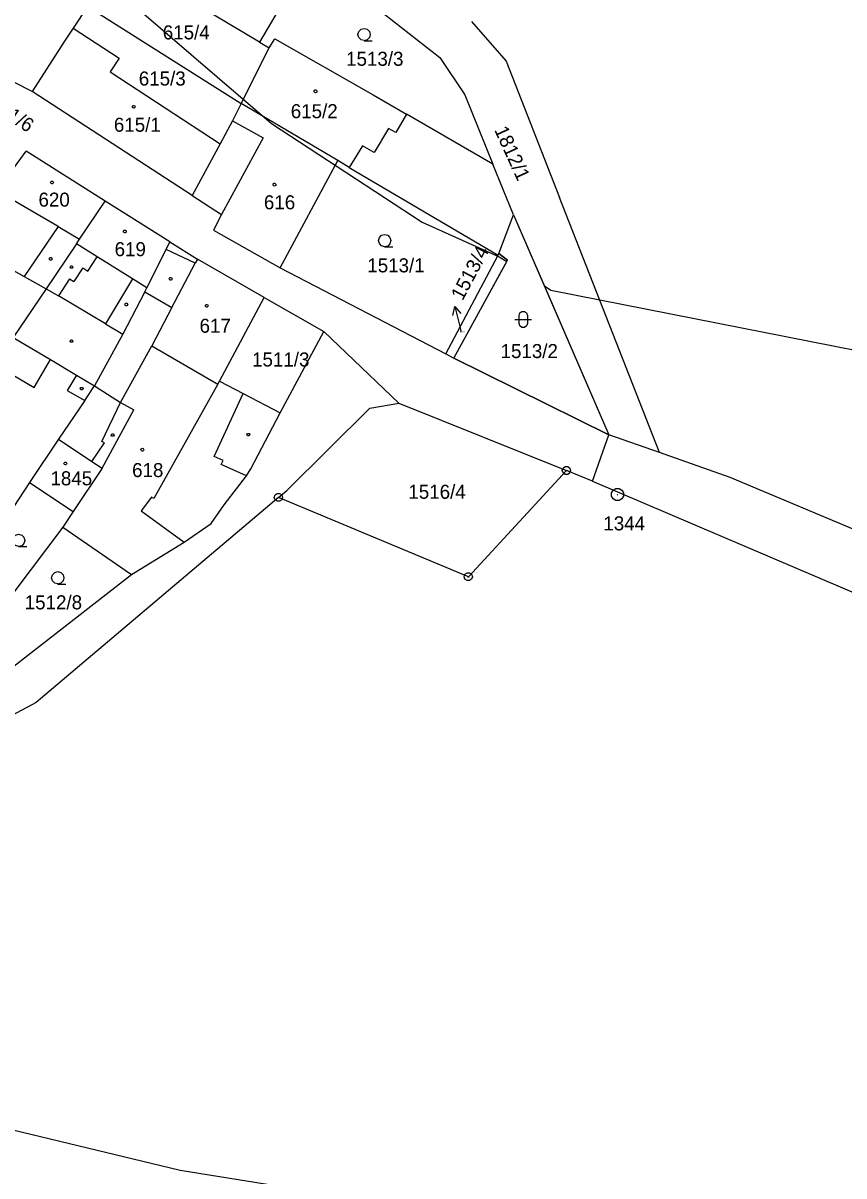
# Model space of a CAD drawing. Extents: x -779618 to -776429, y -1144546 to -1143350.
# Drawn here: x -777358.8 to -777259.2, y -1144433.8 to -1144294.1 of the extents above; entities that cross this region are included whole.
import ezdxf

# ---------------------------------------------------------------- set-up
doc = ezdxf.new("R2010")
doc.units = 0
for name, color, linetype in [('1', 7, 'Continuous'), ('11', 7, 'Continuous'), ('12', 7, 'Continuous'), ('2', 7, 'Continuous'), ('3', 7, 'Continuous'), ('4', 7, 'Continuous'), ('5', 7, 'Continuous'), ('7', 7, 'Continuous'), ('8', 7, 'Continuous')]:
    doc.layers.add(name, color=color, linetype=linetype)

msp = doc.modelspace()

# ---------------------------------------------------------------- linework, layer by layer
at = {"layer": '1'}
for p, q in [((-777330.12, -1144296.43), (-777346.95, -1144286.41)), ((-777323.91, -1144285.97), (-777330.12, -1144296.43)), ((-777322.64, -1144287.01), (-777308.26, -1144298.31)), ((-777350.95, -1144292.13), (-777352.71, -1144294.74)), ((-777350.57, -1144292.37), (-777332.32, -1144303.86)), ((-777304.39, -1144293.94), (-777300.2, -1144298.73)), ((-777352.71, -1144294.74), (-777353.85, -1144296.43)), ((-777352.71, -1144294.74), (-777347.14, -1144298.38)), ((-777357.68, -1144302.44), (-777370.51, -1144295.91)), ((-777353.85, -1144296.43), (-777357.68, -1144302.44)), ((-777330.12, -1144296.43), (-777328.93, -1144297.14)), ((-777328.93, -1144297.14), (-777328.27, -1144296.03)), ((-777328.27, -1144296.03), (-777316.34, -1144302.84)), ((-777332.32, -1144303.86), (-777328.93, -1144297.14)), ((-777308.26, -1144298.31), (-777305.2, -1144302.82)), ((-777347.14, -1144298.38), (-777348.24, -1144300.06)), ((-777300.2, -1144298.73), (-777293.74, -1144315.26)), ((-777348.24, -1144300.06), (-777334.89, -1144308.78)), ((-777338.27, -1144315.04), (-777357.68, -1144302.44)), ((-777332.32, -1144303.86), (-777333.39, -1144305.99)), ((-777320.62, -1144310.8), (-777332.32, -1144303.86)), ((-777316.34, -1144302.84), (-777312.3, -1144305.16)), ((-777305.2, -1144302.82), (-777301.8, -1144311.21)), ((-777301.8, -1144311.21), (-777312.3, -1144305.16)), ((-777333.39, -1144305.99), (-777334.89, -1144308.78)), ((-777334.89, -1144308.78), (-777338.27, -1144315.04)), ((-777361.94, -1144314.47), (-777358.42, -1144309.67)), ((-777348.82, -1144315.7), (-777358.42, -1144309.67)), ((-777327.61, -1144323.78), (-777320.62, -1144310.8)), ((-777319.23, -1144311.62), (-777320.62, -1144310.8)), ((-777319.23, -1144311.62), (-777301.16, -1144322.26)), ((-777299.3, -1144317.38), (-777301.8, -1144311.21)), ((-777338.27, -1144315.04), (-777334.72, -1144317.32)), ((-777351.93, -1144320.3), (-777348.82, -1144315.7)), ((-777340.97, -1144320.64), (-777348.82, -1144315.7)), ((-777281.6, -1144346.19), (-777293.74, -1144315.26)), ((-777334.72, -1144317.32), (-777335.7, -1144319.22)), ((-777301.09, -1144322.07), (-777299.3, -1144317.38)), ((-777299.3, -1144317.38), (-777287.77, -1144344.02)), ((-777335.7, -1144319.22), (-777327.61, -1144323.78)), ((-777352.32, -1144320.88), (-777351.93, -1144320.3)), ((-777341.43, -1144321.56), (-777340.97, -1144320.64)), ((-777340.97, -1144320.64), (-777337.64, -1144322.73)), ((-777352.32, -1144320.88), (-777355.99, -1144326.32)), ((-777343.77, -1144326.23), (-777341.43, -1144321.56)), ((-777301.16, -1144322.26), (-777301.09, -1144322.07)), ((-777301.09, -1144322.07), (-777300.05, -1144322.88)), ((-777329.54, -1144327.4), (-777337.64, -1144322.73)), ((-777307.53, -1144334.23), (-777301.16, -1144322.26)), ((-777306.56, -1144334.74), (-777300.05, -1144322.88)), ((-777327.61, -1144323.78), (-777307.53, -1144334.23)), ((-777344.01, -1144326.7), (-777343.77, -1144326.23)), ((-777355.99, -1144326.32), (-777359.99, -1144332.25)), ((-777344.01, -1144326.7), (-777346.68, -1144331.82)), ((-777334.97, -1144337.53), (-777329.54, -1144327.4)), ((-777329.54, -1144327.4), (-777322.31, -1144331.52)), ((-777346.68, -1144331.82), (-777350.13, -1144338.08)), ((-777327.61, -1144341.36), (-777322.31, -1144331.52)), ((-777322.31, -1144331.52), (-777313.21, -1144340.21)), ((-777346.97, -1144340.1), (-777343.18, -1144333.25)), ((-777343.18, -1144333.25), (-777335.15, -1144337.89)), ((-777307.53, -1144334.23), (-777306.56, -1144334.74)), ((-777362.17, -1144335.51), (-777357.45, -1144338.29)), ((-777357.45, -1144338.29), (-777355.46, -1144334.92)), ((-777355.46, -1144334.92), (-777352.32, -1144336.78)), ((-777306.56, -1144334.74), (-777287.77, -1144344.02)), ((-777352.32, -1144336.78), (-777353.42, -1144338.64)), ((-777353.42, -1144338.64), (-777351.31, -1144339.85)), ((-777351.31, -1144339.85), (-777350.13, -1144338.08)), ((-777350.13, -1144338.08), (-777346.97, -1144340.1)), ((-777335.15, -1144337.89), (-777334.97, -1144337.53)), ((-777334.97, -1144337.53), (-777332.11, -1144339.02)), ((-777351.31, -1144339.85), (-777354.47, -1144344.55)), ((-777346.97, -1144340.1), (-777345.34, -1144341)), ((-777332.11, -1144339.02), (-777327.61, -1144341.36)), ((-777316.74, -1144340.8), (-777313.21, -1144340.21)), ((-777313.21, -1144340.21), (-777292.89, -1144348.36)), ((-777349.19, -1144348.06), (-777345.34, -1144341)), ((-777331.18, -1144348.14), (-777327.61, -1144341.36)), ((-777326.81, -1144350.76), (-777316.74, -1144340.8)), ((-777289.72, -1144349.63), (-777287.77, -1144344.02)), ((-777281.6, -1144346.19), (-777287.77, -1144344.02)), ((-777354.47, -1144344.55), (-777357.99, -1144349.82)), ((-777273.04, -1144349.21), (-777281.6, -1144346.19)), ((-777349.19, -1144348.06), (-777352.71, -1144353.34)), ((-777331.69, -1144348.99), (-777331.18, -1144348.14)), ((-777292.89, -1144348.36), (-777304.79, -1144361.23)), ((-777289.72, -1144349.63), (-777292.89, -1144348.36)), ((-777357.99, -1144349.82), (-777369.87, -1144367.86)), ((-777357.99, -1144349.82), (-777352.71, -1144353.34)), ((-777334.39, -1144352.53), (-777331.69, -1144348.99)), ((-777289.72, -1144349.63), (-777099.18, -1144431.1)), ((-777096.57, -1144423.15), (-777273.04, -1144349.21)), ((-777327.82, -1144351.62), (-777326.81, -1144350.76)), ((-777327.82, -1144351.62), (-777357.18, -1144376.48)), ((-777335.99, -1144354.78), (-777334.39, -1144352.53)), ((-777304.79, -1144361.23), (-777327.82, -1144351.62)), ((-777352.71, -1144353.34), (-777353.97, -1144355.23)), ((-777353.97, -1144355.23), (-777365.43, -1144370.38)), ((-777353.97, -1144355.23), (-777345.65, -1144360.96)), ((-777339.25, -1144357.02), (-777335.99, -1144354.78)), ((-777345.65, -1144360.96), (-777339.25, -1144357.02)), ((-777360.98, -1144372.9), (-777345.65, -1144360.96)), ((-777357.18, -1144376.48), (-777360.77, -1144378.38))]:
    msp.add_line(p, q, dxfattribs=at)
at = {"layer": '11'}
for points in [[(-777401.89, -1144091.82), (-777401.74, -1144108.7), (-777400.37, -1144141.15), (-777400.21, -1144144.96), (-777399.57, -1144148.4), (-777397.77, -1144158.1), (-777396.41, -1144165.46), (-777391.38, -1144188.33), (-777391.37, -1144188.38), (-777390.2, -1144193.69), (-777389.61, -1144196.42), (-777386.34, -1144211.31), (-777377.7, -1144229.35), (-777372.3, -1144239.9), (-777371.54, -1144241.39), (-777366, -1144253.23), (-777358.01, -1144270.3), (-777348.13, -1144289.54), (-777328.66, -1144306.32), (-777310.4, -1144318.27), (-777301.04, -1144322.44), (-777300.13, -1144323.03)], [(-777500.75, -1144227.2), (-777493.78, -1144230.2), (-777485.21, -1144244.66), (-777484.46, -1144248.06), (-777482.78, -1144255.68), (-777480.17, -1144267.54), (-777477.56, -1144288.09), (-777480.85, -1144329.18), (-777482.92, -1144365.43), (-777482.48, -1144386.03), (-777479.27, -1144398.42), (-777473.64, -1144406.84), (-777470.22, -1144409.57), (-777458.81, -1144414.7), (-777430.63, -1144420.83), (-777374.65, -1144424.72), (-777339.74, -1144433.16), (-777317.62, -1144436.68), (-777225.38, -1144463.04), (-777205.11, -1144471.54)], [(-777300.13, -1144323.03), (-777300.05, -1144322.88), (-777301.09, -1144322.07), (-777299.3, -1144317.38), (-777295.56, -1144326.03)], [(-777295.56, -1144326.03), (-777287.77, -1144344.02), (-777306.56, -1144334.74), (-777300.13, -1144323.03)], [(-777205.11, -1144471.54), (-777183.71, -1144471.39), (-777137.39, -1144475.45), (-777114.34, -1144473.42), (-777098.96, -1144466.88), (-777096.21, -1144463.14), (-777094.82, -1144453.59), (-777096.07, -1144445.91), (-777102.26, -1144433.15), (-777106.07, -1144428.15), (-777116.14, -1144414.95), (-777132.12, -1144394), (-777165.08, -1144359.5), (-777175.5, -1144353.75), (-777182.58, -1144351.16), (-777249.09, -1144335.56), (-777288.86, -1144327.7), (-777294.79, -1144326.53), (-777295.56, -1144326.03)]]:
    msp.add_lwpolyline(points, dxfattribs=at)
at = {"layer": '12'}
for p, q in [((-777330.12, -1144296.43), (-777346.95, -1144286.41)), ((-777350.57, -1144292.37), (-777332.32, -1144303.86)), ((-777352.71, -1144294.74), (-777353.85, -1144296.43)), ((-777352.71, -1144294.74), (-777347.14, -1144298.38)), ((-777353.85, -1144296.43), (-777357.68, -1144302.44)), ((-777330.12, -1144296.43), (-777328.93, -1144297.14)), ((-777328.93, -1144297.14), (-777328.27, -1144296.03)), ((-777328.27, -1144296.03), (-777316.34, -1144302.84)), ((-777332.32, -1144303.86), (-777328.93, -1144297.14)), ((-777332.32, -1144303.86), (-777328.93, -1144297.14)), ((-777347.14, -1144298.38), (-777348.24, -1144300.06)), ((-777348.24, -1144300.06), (-777334.89, -1144308.78)), ((-777338.27, -1144315.04), (-777357.68, -1144302.44)), ((-777332.32, -1144303.86), (-777333.39, -1144305.99)), ((-777320.62, -1144310.8), (-777332.32, -1144303.86)), ((-777320.62, -1144310.8), (-777332.32, -1144303.86)), ((-777316.34, -1144302.84), (-777312.3, -1144305.16)), ((-777312.3, -1144305.16), (-777313.6, -1144307.41)), ((-777333.39, -1144305.99), (-777329.65, -1144308.03)), ((-777329.65, -1144308.03), (-777334.72, -1144317.32)), ((-777314.49, -1144306.89), (-777316.19, -1144309.81)), ((-777313.6, -1144307.41), (-777314.49, -1144306.89)), ((-777334.89, -1144308.78), (-777338.27, -1144315.04)), ((-777317.61, -1144308.99), (-777319.23, -1144311.62)), ((-777316.19, -1144309.81), (-777317.61, -1144308.99)), ((-777361.94, -1144314.47), (-777358.42, -1144309.67)), ((-777348.82, -1144315.7), (-777358.42, -1144309.67)), ((-777327.61, -1144323.78), (-777320.62, -1144310.8)), ((-777319.23, -1144311.62), (-777320.62, -1144310.8)), ((-777354.52, -1144318.79), (-777361.94, -1144314.47)), ((-777351.93, -1144320.3), (-777348.82, -1144315.7)), ((-777351.93, -1144320.3), (-777348.82, -1144315.7)), ((-777340.97, -1144320.64), (-777348.82, -1144315.7)), ((-777334.72, -1144317.32), (-777335.7, -1144319.22)), ((-777354.52, -1144318.79), (-777351.93, -1144320.3)), ((-777335.7, -1144319.22), (-777327.61, -1144323.78)), ((-777352.32, -1144320.88), (-777351.93, -1144320.3)), ((-777341.43, -1144321.56), (-777340.97, -1144320.64)), ((-777349.78, -1144322.47), (-777352.32, -1144320.88)), ((-777343.77, -1144326.23), (-777341.43, -1144321.56)), ((-777345.5, -1144325.14), (-777349.78, -1144322.47)), ((-777340.74, -1144328.61), (-777337.9, -1144323.22)), ((-777337.64, -1144322.73), (-777337.9, -1144323.22)), ((-777329.54, -1144327.4), (-777337.64, -1144322.73)), ((-777343.77, -1144326.23), (-777345.5, -1144325.14)), ((-777334.97, -1144337.53), (-777329.54, -1144327.4)), ((-777340.74, -1144328.61), (-777343.18, -1144333.25)), ((-777346.97, -1144340.1), (-777343.18, -1144333.25)), ((-777343.18, -1144333.25), (-777335.15, -1144337.89)), ((-777343.18, -1144333.25), (-777335.15, -1144337.89)), ((-777335.15, -1144337.89), (-777342.91, -1144351.76)), ((-777335.15, -1144337.89), (-777334.97, -1144337.53)), ((-777346.97, -1144340.1), (-777345.34, -1144341)), ((-777349.19, -1144348.06), (-777345.34, -1144341)), ((-777354.47, -1144344.55), (-777357.99, -1144349.82)), ((-777354.47, -1144344.55), (-777350.43, -1144347.28)), ((-777349.19, -1144348.06), (-777352.71, -1144353.34)), ((-777349.19, -1144348.06), (-777352.71, -1144353.34)), ((-777350.43, -1144347.28), (-777349.19, -1144348.06)), ((-777357.99, -1144349.82), (-777352.71, -1144353.34)), ((-777343.21, -1144351.59), (-777344.45, -1144353.26)), ((-777342.91, -1144351.76), (-777343.21, -1144351.59)), ((-777352.71, -1144353.34), (-777353.97, -1144355.23)), ((-777344.45, -1144353.26), (-777339.25, -1144357.02)), ((-777353.97, -1144355.23), (-777345.65, -1144360.96)), ((-777345.65, -1144360.96), (-777339.25, -1144357.02))]:
    msp.add_line(p, q, dxfattribs=at)
at = {"layer": '3'}
for points in [[(-777317.42, -1144296.25), (-777317.8, -1144296.15), (-777318.07, -1144295.88), (-777318.17, -1144295.51), (-777318.07, -1144295.14), (-777317.8, -1144294.87), (-777317.43, -1144294.77), (-777317.06, -1144294.87), (-777316.79, -1144295.14), (-777316.69, -1144295.52), (-777316.79, -1144295.9), (-777317.06, -1144296.17), (-777317.44, -1144296.27), (-777316.44, -1144296.27)], [(-777314.93, -1144321.23), (-777315.31, -1144321.13), (-777315.58, -1144320.86), (-777315.68, -1144320.49), (-777315.58, -1144320.12), (-777315.31, -1144319.85), (-777314.94, -1144319.75), (-777314.57, -1144319.85), (-777314.3, -1144320.12), (-777314.2, -1144320.5), (-777314.3, -1144320.88), (-777314.57, -1144321.15), (-777314.95, -1144321.25), (-777313.95, -1144321.25)], [(-777299.14, -1144330.05), (-777297.87, -1144330.05), (-777297.14, -1144330.05)], [(-777359.31, -1144357.55), (-777359.69, -1144357.45), (-777359.96, -1144357.18), (-777360.06, -1144356.81), (-777359.96, -1144356.44), (-777359.69, -1144356.17), (-777359.32, -1144356.07), (-777358.95, -1144356.17), (-777358.68, -1144356.44), (-777358.58, -1144356.82), (-777358.68, -1144357.2), (-777358.95, -1144357.47), (-777359.33, -1144357.57), (-777358.33, -1144357.57)], [(-777354.57, -1144362.09), (-777354.95, -1144361.99), (-777355.22, -1144361.72), (-777355.32, -1144361.35), (-777355.22, -1144360.98), (-777354.95, -1144360.71), (-777354.58, -1144360.61), (-777354.21, -1144360.71), (-777353.94, -1144360.98), (-777353.84, -1144361.36), (-777353.94, -1144361.74), (-777354.21, -1144362.01), (-777354.59, -1144362.11), (-777353.59, -1144362.11)]]:
    msp.add_lwpolyline(points, dxfattribs=at)
msp.add_lwpolyline([(-777298.64, -1144329.55), (-777298.54, -1144329.26), (-777298.29, -1144329.08), (-777297.98, -1144329.08), (-777297.73, -1144329.26), (-777297.63, -1144329.55), (-777297.63, -1144330.55), (-777297.73, -1144330.84), (-777297.98, -1144331.02), (-777298.29, -1144331.02), (-777298.54, -1144330.84), (-777298.64, -1144330.55)], close=True, dxfattribs=at)
at = {"layer": '4'}
for p, q in [((-777312.3, -1144305.16), (-777313.6, -1144307.41)), ((-777333.39, -1144305.99), (-777329.65, -1144308.03)), ((-777329.65, -1144308.03), (-777334.72, -1144317.32)), ((-777314.49, -1144306.89), (-777316.19, -1144309.81)), ((-777313.6, -1144307.41), (-777314.49, -1144306.89)), ((-777317.61, -1144308.99), (-777319.23, -1144311.62)), ((-777316.19, -1144309.81), (-777317.61, -1144308.99)), ((-777354.52, -1144318.79), (-777361.94, -1144314.47)), ((-777354.52, -1144318.79), (-777358.65, -1144324.84)), ((-777354.52, -1144318.79), (-777351.93, -1144320.3)), ((-777366.41, -1144320.54), (-777358.65, -1144324.84)), ((-777349.78, -1144322.47), (-777352.32, -1144320.88)), ((-777337.9, -1144323.22), (-777341.43, -1144321.56)), ((-777350.92, -1144324.19), (-777349.78, -1144322.47)), ((-777345.5, -1144325.14), (-777349.78, -1144322.47)), ((-777340.74, -1144328.61), (-777337.9, -1144323.22)), ((-777337.64, -1144322.73), (-777337.9, -1144323.22)), ((-777358.65, -1144324.84), (-777355.99, -1144326.32)), ((-777351.53, -1144323.79), (-777352.63, -1144325.46)), ((-777351.53, -1144323.79), (-777350.92, -1144324.19)), ((-777353.14, -1144325.13), (-777354.49, -1144327.18)), ((-777353.14, -1144325.13), (-777352.63, -1144325.46)), ((-777345.5, -1144325.14), (-777348.79, -1144330.57)), ((-777343.77, -1144326.23), (-777345.5, -1144325.14)), ((-777355.99, -1144326.32), (-777354.49, -1144327.18)), ((-777348.79, -1144330.57), (-777354.49, -1144327.18)), ((-777344.01, -1144326.7), (-777340.74, -1144328.61)), ((-777340.74, -1144328.61), (-777343.18, -1144333.25)), ((-777348.79, -1144330.57), (-777346.68, -1144331.82)), ((-777359.99, -1144332.25), (-777355.46, -1144334.92)), ((-777352.32, -1144336.78), (-777350.13, -1144338.08)), ((-777335.15, -1144337.89), (-777342.91, -1144351.76)), ((-777349.25, -1144344.83), (-777346.97, -1144340.1)), ((-777335.61, -1144346.64), (-777332.11, -1144339.02)), ((-777354.47, -1144344.55), (-777350.43, -1144347.28)), ((-777350.43, -1144347.28), (-777348.89, -1144345)), ((-777348.89, -1144345), (-777349.25, -1144344.83)), ((-777334.52, -1144347.14), (-777335.61, -1144346.64)), ((-777334.76, -1144347.64), (-777334.52, -1144347.14)), ((-777350.43, -1144347.28), (-777349.19, -1144348.06)), ((-777331.69, -1144348.99), (-777334.76, -1144347.64)), ((-777343.21, -1144351.59), (-777344.45, -1144353.26)), ((-777342.91, -1144351.76), (-777343.21, -1144351.59)), ((-777344.45, -1144353.26), (-777339.25, -1144357.02))]:
    msp.add_line(p, q, dxfattribs=at)
at = {"layer": '5'}
for points in [[(-777323.32, -1144302.23), (-777323.22, -1144302.25), (-777323.17, -1144302.34), (-777323.15, -1144302.4), (-777323.17, -1144302.49), (-777323.25, -1144302.56), (-777323.32, -1144302.57), (-777323.41, -1144302.54), (-777323.47, -1144302.48), (-777323.49, -1144302.4), (-777323.47, -1144302.31), (-777323.39, -1144302.24)], [(-777345.36, -1144304.11), (-777345.26, -1144304.13), (-777345.21, -1144304.22), (-777345.19, -1144304.28), (-777345.21, -1144304.37), (-777345.29, -1144304.44), (-777345.36, -1144304.45), (-777345.45, -1144304.42), (-777345.51, -1144304.36), (-777345.53, -1144304.28), (-777345.51, -1144304.19), (-777345.43, -1144304.12)], [(-777355.27, -1144313.28), (-777355.17, -1144313.3), (-777355.12, -1144313.39), (-777355.1, -1144313.45), (-777355.12, -1144313.54), (-777355.2, -1144313.61), (-777355.27, -1144313.62), (-777355.36, -1144313.59), (-777355.42, -1144313.53), (-777355.44, -1144313.45), (-777355.42, -1144313.36), (-777355.34, -1144313.29)], [(-777328.3, -1144313.54), (-777328.2, -1144313.56), (-777328.15, -1144313.65), (-777328.13, -1144313.71), (-777328.15, -1144313.8), (-777328.23, -1144313.87), (-777328.3, -1144313.88), (-777328.39, -1144313.85), (-777328.45, -1144313.79), (-777328.47, -1144313.71), (-777328.45, -1144313.62), (-777328.37, -1144313.55)], [(-777346.45, -1144319.21), (-777346.35, -1144319.23), (-777346.3, -1144319.32), (-777346.28, -1144319.38), (-777346.3, -1144319.47), (-777346.38, -1144319.54), (-777346.45, -1144319.55), (-777346.54, -1144319.52), (-777346.6, -1144319.46), (-777346.62, -1144319.38), (-777346.6, -1144319.29), (-777346.52, -1144319.22)], [(-777355.36, -1144322.55), (-777355.27, -1144322.7), (-777355.36, -1144322.85), (-777355.54, -1144322.85), (-777355.63, -1144322.7), (-777355.54, -1144322.55)], [(-777352.82, -1144323.55), (-777352.73, -1144323.7), (-777352.82, -1144323.85), (-777353, -1144323.85), (-777353.09, -1144323.7), (-777353, -1144323.55)], [(-777340.8, -1144324.97), (-777340.71, -1144325.12), (-777340.8, -1144325.27), (-777340.98, -1144325.27), (-777341.07, -1144325.12), (-777340.98, -1144324.97)], [(-777346.18, -1144328.09), (-777346.09, -1144328.24), (-777346.18, -1144328.39), (-777346.36, -1144328.39), (-777346.45, -1144328.24), (-777346.36, -1144328.09)], [(-777336.51, -1144328.22), (-777336.41, -1144328.24), (-777336.36, -1144328.33), (-777336.34, -1144328.39), (-777336.36, -1144328.48), (-777336.44, -1144328.55), (-777336.51, -1144328.56), (-777336.6, -1144328.53), (-777336.66, -1144328.47), (-777336.68, -1144328.39), (-777336.66, -1144328.3), (-777336.58, -1144328.23)], [(-777352.82, -1144332.51), (-777352.73, -1144332.66), (-777352.82, -1144332.81), (-777353, -1144332.81), (-777353.09, -1144332.66), (-777353, -1144332.51)], [(-777351.59, -1144338.28), (-777351.5, -1144338.43), (-777351.59, -1144338.58), (-777351.77, -1144338.58), (-777351.86, -1144338.43), (-777351.77, -1144338.28)], [(-777347.82, -1144343.91), (-777347.73, -1144344.06), (-777347.82, -1144344.21), (-777348, -1144344.21), (-777348.09, -1144344.06), (-777348, -1144343.91)], [(-777331.38, -1144343.85), (-777331.29, -1144344), (-777331.38, -1144344.15), (-777331.56, -1144344.15), (-777331.65, -1144344), (-777331.56, -1144343.85)], [(-777344.32, -1144345.66), (-777344.22, -1144345.68), (-777344.17, -1144345.77), (-777344.15, -1144345.83), (-777344.17, -1144345.92), (-777344.25, -1144345.99), (-777344.32, -1144346), (-777344.41, -1144345.97), (-777344.47, -1144345.91), (-777344.49, -1144345.83), (-777344.47, -1144345.74), (-777344.39, -1144345.67)], [(-777353.65, -1144347.33), (-777353.55, -1144347.35), (-777353.5, -1144347.44), (-777353.48, -1144347.5), (-777353.5, -1144347.59), (-777353.58, -1144347.66), (-777353.65, -1144347.67), (-777353.74, -1144347.64), (-777353.8, -1144347.58), (-777353.82, -1144347.5), (-777353.8, -1144347.41), (-777353.72, -1144347.34)]]:
    msp.add_lwpolyline(points, close=True, dxfattribs=at)
at = {"layer": '7'}
for p in [(-777306.43, -1144328.49), (-777305.67, -1144331.6)]:
    msp.add_line(p, (-777305.72, -1144331.4), dxfattribs=at)
msp.add_lwpolyline([(-777306.68, -1144329.58), (-777306.43, -1144328.49), (-777305.71, -1144329.34)], dxfattribs=at)
at = {"layer": '8'}
for p, q in [((-777293.01, -1144348.36), (-777292.77, -1144348.36)), ((-777286.75, -1144351.25), (-777286.65, -1144351.25)), ((-777327.94, -1144351.62), (-777327.7, -1144351.62)), ((-777304.91, -1144361.23), (-777304.67, -1144361.23))]:
    msp.add_line(p, q, dxfattribs=at)
for points in [[(-777292.74, -1144347.88), (-777292.49, -1144348.06), (-777292.39, -1144348.35), (-777292.49, -1144348.64), (-777292.74, -1144348.82), (-777293.05, -1144348.82), (-777293.3, -1144348.64), (-777293.4, -1144348.35), (-777293.3, -1144348.06), (-777293.05, -1144347.88)], [(-777327.67, -1144351.14), (-777327.42, -1144351.32), (-777327.32, -1144351.61), (-777327.42, -1144351.9), (-777327.67, -1144352.08), (-777327.98, -1144352.08), (-777328.23, -1144351.9), (-777328.33, -1144351.61), (-777328.23, -1144351.32), (-777327.98, -1144351.14)], [(-777286.51, -1144350.53), (-777286.17, -1144350.72), (-777285.98, -1144351.06), (-777285.98, -1144351.45), (-777286.17, -1144351.79), (-777286.51, -1144351.98), (-777286.9, -1144351.98), (-777287.24, -1144351.79), (-777287.43, -1144351.45), (-777287.43, -1144351.06), (-777287.24, -1144350.72), (-777286.9, -1144350.53)], [(-777304.64, -1144360.75), (-777304.39, -1144360.93), (-777304.29, -1144361.22), (-777304.39, -1144361.51), (-777304.64, -1144361.69), (-777304.95, -1144361.69), (-777305.2, -1144361.51), (-777305.3, -1144361.22), (-777305.2, -1144360.93), (-777304.95, -1144360.75)]]:
    msp.add_lwpolyline(points, close=True, dxfattribs=at)

# ---------------------------------------------------------------- texts
at = {"layer": '2'}
for s, height, p in [('615/4', 1.7, (-777341.84, -1144296.11)), ('1513/3', 1.7, (-777319.61, -1144299.31)), ('615/3', 1.7, (-777344.75, -1144301.7)), ('615/2', 1.7, (-777326.32, -1144305.66)), ('615/1', 1.7, (-777347.77, -1144307.3)), ('620', 1.7, (-777356.91, -1144316.38)), ('616', 1.7, (-777329.58, -1144316.7)), ('619', 1.7, (-777347.68, -1144322.38)), ('1513/1', 1.7, (-777317.04, -1144324.34)), ('617', 1.7, (-777337.38, -1144331.66)), ('1513/4', 0.1, (-777305.65, -1144331.6)), ('1513/2', 1.7, (-777300.88, -1144334.73)), ('1511/3', 1.7, (-777331.01, -1144335.75)), ('1845', 1.7, (-777355.46, -1144350.15)), ('618', 1.7, (-777345.56, -1144349.15)), ('1516/4', 1.7, (-777312.06, -1144351.78)), ('1512/8', 1.7, (-777358.58, -1144365.18))]:
    msp.add_text(s, height=height, dxfattribs=at).set_placement(p)
for s, rotation, p in [('1511/6', 326.9297, (-777364.02, -1144303.66)), ('1812/1', 294.5576, (-777301.68, -1144307.07))]:
    msp.add_text(s, height=1.7, rotation=rotation, dxfattribs=at).set_placement(p)
at = {"layer": '7'}
msp.add_text('1513/4', height=1.7, rotation=62.1086, dxfattribs=at).set_placement((-777305.49, -1144327.86))
at = {"layer": '8'}
msp.add_text('1344', height=1.7, dxfattribs=at).set_placement((-777288.42, -1144355.61))

doc.saveas('drawing.dxf')
